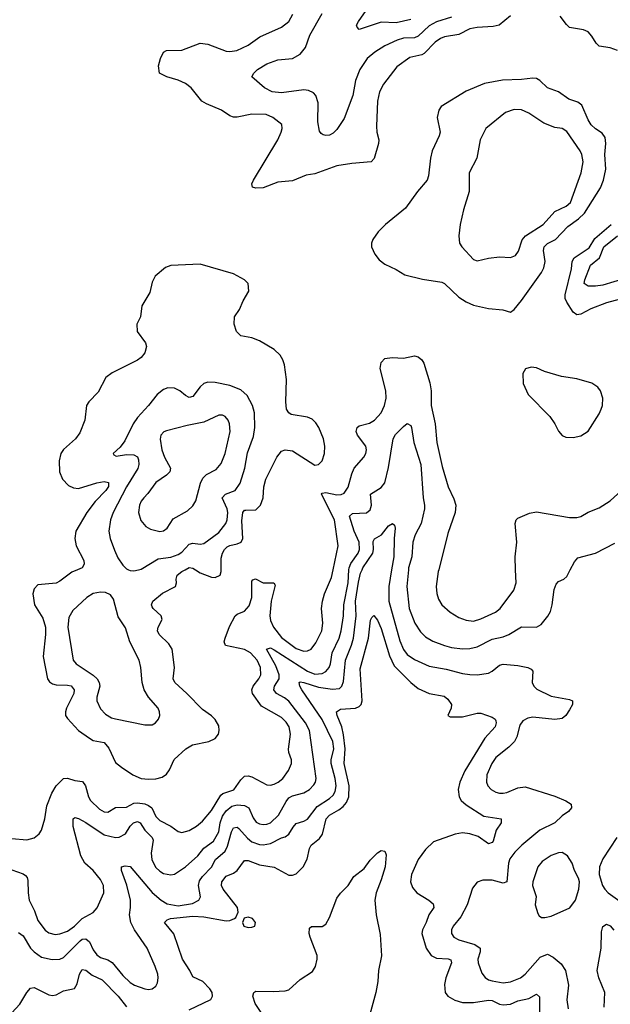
# Model space of a CAD drawing. Header units: inches. Extents: x 1550315 to 1685896, y 510706 to 640504.
# Tile 301 of 452: x 1634012 to 1637210, y 587646 to 592980. Entities that reach past the tile are written whole.
import ezdxf

# ---------------------------------------------------------------- set-up
doc = ezdxf.new("R2010")
doc.units = ezdxf.units.IN
doc.header["$MEASUREMENT"] = 0
doc.layers.add('B6538', color=7, linetype='Continuous')
doc.layers.add('B6539', color=7, linetype='Continuous')

msp = doc.modelspace()

# ---------------------------------------------------------------- linework, layer by layer
at = {"layer": 'B6538', "color": 5}
for points, elevation in [([(1633970, 588545.1), (1634050, 588537.8), (1634090, 588547.7), (1634116.9, 588570), (1634129.8, 588590.2), (1634149, 588651), (1634159, 588721), (1634186.5, 588790), (1634209, 588830), (1634250, 588868.5), (1634270, 588870.9), (1634310, 588859), (1634352.7, 588852.7), (1634369.1, 588829.1), (1634385.1, 588770), (1634396.3, 588750), (1634443.7, 588703.7), (1634468.7, 588688.7), (1634490, 588686.6), (1634530, 588712.1), (1634590, 588714.2), (1634630, 588735), (1634650, 588737.4), (1634690, 588731.5), (1634710, 588723.9), (1634726.9, 588710), (1634750, 588662.9), (1634770, 588641), (1634830.5, 588610.5), (1634870, 588581.3), (1634890, 588577.2), (1634930, 588587.5), (1634968.9, 588611.1), (1635001.5, 588638.5), (1635050, 588695.6), (1635100.7, 588779.3), (1635111.5, 588788.5), (1635171.4, 588808.6), (1635210, 588862.1), (1635230, 588881.1), (1635250, 588883.1), (1635270, 588878.7), (1635350, 588834.3), (1635370, 588833.5), (1635390, 588838.8), (1635412.2, 588850), (1635436.8, 588870), (1635467.6, 588912.4), (1635484.4, 588950), (1635484.7, 588970), (1635469.6, 589009.6), (1635468, 589028), (1635478.3, 589110), (1635471.2, 589150), (1635455.2, 589175.2), (1635430, 589199.9), (1635321.9, 589261.9), (1635272.3, 589330), (1635269.9, 589350), (1635276.9, 589370), (1635307.9, 589410), (1635317.9, 589430), (1635316.9, 589470), (1635298.5, 589510), (1635261.1, 589550), (1635230, 589567.7), (1635127.2, 589590), (1635119.6, 589610), (1635123.9, 589630), (1635147.3, 589692.7), (1635179.5, 589750), (1635190, 589758.9), (1635230, 589776.3), (1635254.7, 589805.3), (1635268.3, 589850), (1635270, 589939.1), (1635274.3, 589945.7), (1635289.7, 589950.2), (1635330, 589930.1), (1635388.9, 589928.9), (1635396.1, 589916.1), (1635373, 589830), (1635365.9, 589750), (1635370, 589725.7), (1635385.8, 589690), (1635430, 589632.4), (1635510, 589573.9), (1635550, 589559.8), (1635570, 589560.2), (1635589.9, 589570.1), (1635616.2, 589603.8), (1635648.5, 589670), (1635654.5, 589710), (1635647, 589790), (1635651.5, 589830), (1635663.2, 589870), (1635701, 589959), (1635709.4, 590000)], 580), ([(1633970, 588374.4), (1634030, 588352.9), (1634043.4, 588343.4), (1634052.5, 588332.5), (1634056.1, 588316.1), (1634057.4, 588250), (1634063.9, 588210), (1634091.9, 588151.9), (1634110, 588100.9), (1634150, 588047.6), (1634170, 588032.6), (1634204.6, 588024.6), (1634230, 588027), (1634270, 588042.5), (1634309.1, 588070), (1634350, 588110.2), (1634410, 588143.1), (1634430.7, 588169.3), (1634466.8, 588250), (1634466, 588290), (1634450, 588322), (1634410, 588370.9), (1634365.6, 588410), (1634343.5, 588450), (1634302, 588610), (1634302, 588650), (1634310, 588658), (1634330, 588653), (1634370, 588631.3), (1634470, 588564.1), (1634530, 588549.4), (1634550, 588550.9), (1634585.6, 588570), (1634610, 588611.3), (1634628.7, 588630), (1634650, 588636.1), (1634663.7, 588630), (1634689, 588589), (1634730.1, 588550), (1634735.3, 588535.3), (1634724.1, 588464.1), (1634728.1, 588430), (1634736.5, 588410), (1634750, 588387.7), (1634770, 588366.9), (1634790, 588355.2), (1634830, 588347.4), (1634850, 588351.6), (1634910, 588391.1), (1634976, 588450), (1635008.9, 588491.1), (1635062, 588530), (1635090, 588579.6), (1635098.3, 588630), (1635110, 588665), (1635130, 588694.4), (1635161.2, 588718.8), (1635190, 588727.1), (1635230, 588722.4), (1635252.4, 588710), (1635276, 588656), (1635292.9, 588632.9), (1635310, 588623), (1635330, 588619.2), (1635350, 588621), (1635370, 588629.5), (1635413.2, 588670), (1635454.8, 588745.2), (1635470, 588764.2), (1635490, 588774.6), (1635550, 588791.3), (1635582, 588810), (1635605.7, 588834.3), (1635613.9, 588850), (1635617.1, 588870), (1635582.3, 589130), (1635560.2, 589170), (1635470, 589287.5), (1635446.4, 589306.4), (1635403.4, 589330), (1635388.1, 589350), (1635391.1, 589370), (1635416.9, 589410), (1635417.6, 589430), (1635399.7, 589479.7), (1635349.2, 589570.8), (1635370, 589576.6), (1635390, 589566.2), (1635570, 589451.2), (1635610, 589434.8), (1635650, 589437.9), (1635670.5, 589449.5), (1635687.3, 589470), (1635695, 589490), (1635705, 589550), (1635742.8, 589630), (1635753.8, 589670), (1635765.4, 589750), (1635767.5, 589810), (1635791.5, 589930), (1635794.9, 590000)], 560), ([(1634005.6, 588034.4), (1634030, 588016.5), (1634071, 587951), (1634090, 587929.4), (1634130, 587901.8), (1634188.5, 587888.5), (1634230, 587891), (1634250, 587899.3), (1634339.6, 587990), (1634350, 587998.6), (1634370, 588001.2), (1634390, 587984.1), (1634410, 587941.1), (1634430, 587914.6), (1634450, 587900.1), (1634490, 587886.1), (1634512.8, 587872.8), (1634570, 587801.8), (1634610, 587764.8), (1634634.4, 587750), (1634690, 587729.1), (1634710, 587726.3), (1634730, 587730.4), (1634750, 587744.9), (1634758.4, 587761.6), (1634762.2, 587790), (1634759.2, 587810), (1634746.4, 587850), (1634701.4, 587950), (1634634.2, 588050), (1634614.4, 588090), (1634606.6, 588130), (1634612.2, 588170), (1634611.2, 588210), (1634592.1, 588292.1), (1634564.2, 588370), (1634562.9, 588390), (1634583.7, 588396.3), (1634610, 588391.7), (1634730, 588251.4), (1634778.3, 588210), (1634810, 588190.6), (1634870, 588180.1), (1634948.7, 588191.3), (1634982.2, 588210), (1634991, 588229), (1634980.9, 588290), (1634985.7, 588314.3), (1635001.5, 588338.5), (1635050, 588388.8), (1635072.4, 588430), (1635123.9, 588476.1), (1635137, 588503), (1635159.4, 588580.6), (1635170, 588602.2), (1635190, 588604.8), (1635198.5, 588598.5), (1635245.2, 588545.2), (1635270, 588526.1), (1635310, 588512.2), (1635329.9, 588510.1), (1635370, 588517), (1635430, 588547.6), (1635450, 588553), (1635470, 588566.9), (1635493.5, 588606.5), (1635510, 588625), (1635550, 588637.4), (1635570, 588648.5), (1635623.3, 588716.7), (1635690, 588760.4), (1635710, 588778.9), (1635720.9, 588799.1), (1635725, 588830), (1635720.7, 588870), (1635699.6, 588950), (1635699.2, 588970), (1635712.9, 589030), (1635707.6, 589070), (1635650, 589189.1), (1635540.2, 589350), (1635529, 589370), (1635525.1, 589390), (1635530, 589393.4), (1635550, 589389.2), (1635630, 589363.3), (1635706.1, 589353.9), (1635743.3, 589356.7), (1635757.4, 589370), (1635765.1, 589394.9), (1635776.9, 589510), (1635809, 589591), (1635819.7, 589630), (1635833.4, 589750), (1635830.8, 589830), (1635846.5, 589933.5), (1635858.5, 589981.5), (1635866.2, 590000)], 540), ([(1634324.6, 590000), (1634293.8, 589986.2), (1634230, 589937.6), (1634210, 589927.9), (1634110, 589917.6), (1634090, 589897.2), (1634083.6, 589870), (1634092.2, 589810), (1634137.2, 589737.2), (1634151.3, 589690), (1634151.3, 589650), (1634138.9, 589530), (1634162.7, 589410), (1634172.8, 589392.8), (1634190, 589381.8), (1634210, 589376.1), (1634270, 589375.1), (1634290, 589370.6), (1634307.4, 589350), (1634304.7, 589330), (1634265.5, 589250), (1634260.2, 589230), (1634260.7, 589210), (1634270, 589193.7), (1634330.3, 589130), (1634390, 589087.6), (1634410, 589075.8), (1634470, 589065), (1634493.9, 589033.9), (1634530, 588956.5), (1634562.4, 588930), (1634624.7, 588890), (1634669.1, 588870), (1634710, 588864.8), (1634750, 588867.2), (1634783.8, 588876.2), (1634807.2, 588892.7), (1634823.5, 588916.5), (1634848, 588972), (1634911.8, 589030), (1634948.3, 589051.7), (1635037, 589070), (1635070, 589085.4), (1635088.5, 589110), (1635092.5, 589130), (1635090, 589155.1), (1635070, 589189.6), (1635050, 589209.6), (1635002.5, 589242.5), (1634917.7, 589330), (1634852.1, 589390), (1634842.7, 589410), (1634849.8, 589470), (1634837.7, 589570), (1634819.6, 589599.6), (1634766.6, 589650), (1634758.7, 589670), (1634761, 589690), (1634783, 589730), (1634778.7, 589750), (1634735.1, 589790), (1634730, 589799.5), (1634725.3, 589810), (1634732.2, 589830), (1634786, 589874), (1634855.1, 589910), (1634861.5, 589930), (1634859.9, 589950), (1634865, 589970), (1634889.8, 589990), (1634907.8, 590000)], 620), ([(1634601.6, 590000), (1634610, 589996.5), (1634630, 589994.3), (1634654.7, 590000)], 640), ([(1634964.5, 590000), (1634990, 589983.3), (1635050, 589960.1), (1635070, 589957.7), (1635096.8, 589970), (1635102.5, 589990), (1635102.6, 590000)], 620), ([(1636026.4, 590000), (1636011.2, 589910), (1636011.7, 589830), (1636070, 589615.6), (1636090, 589568.2), (1636110, 589541.4), (1636150, 589513.6), (1636230, 589477.7), (1636322.1, 589462.1), (1636410, 589438), (1636450, 589432), (1636490, 589430.2), (1636550, 589439.7), (1636570, 589450.2), (1636610, 589482.9), (1636630, 589489.3), (1636710, 589481.6), (1636764.7, 589470), (1636782, 589462), (1636790.4, 589450.4), (1636787.3, 589390), (1636795.8, 589370), (1636813.1, 589353.1), (1636890, 589314.8), (1636990, 589297.2), (1637006, 589290), (1637005.3, 589270), (1636990, 589240.5), (1636970, 589209.7), (1636950, 589194.8), (1636910, 589188.1), (1636790, 589201.4), (1636763.1, 589196.9), (1636737.5, 589182.5), (1636720.9, 589159.1), (1636705.1, 589094.9), (1636692.1, 589070), (1636661.5, 589038.5), (1636590, 588983.5), (1636568, 588950), (1636542, 588890), (1636539.7, 588850), (1636547.3, 588830), (1636566, 588810), (1636590, 588795.8), (1636610, 588789.2), (1636630, 588789.3), (1636650, 588792.9), (1636710, 588819.2), (1636750, 588823.5), (1636910, 588772.9), (1636968.9, 588748.9), (1636998.5, 588730), (1637000.2, 588710), (1636983.6, 588690), (1636950, 588667.1), (1636910.9, 588629.1), (1636829.3, 588590), (1636731, 588509), (1636693.5, 588470), (1636666.3, 588433.7), (1636658.4, 588410), (1636650, 588309.4), (1636630, 588302.3), (1636570, 588318.5), (1636520.9, 588319.1), (1636490, 588308.3), (1636464, 588276), (1636434.7, 588185.3), (1636400.1, 588119.9), (1636359.5, 588070), (1636350.4, 588050), (1636350.3, 588030), (1636363.7, 588010), (1636390, 587994.4), (1636477, 587970), (1636505.4, 587950), (1636506.1, 587930), (1636493.4, 587890), (1636494.5, 587870), (1636515.4, 587815.4), (1636532.1, 587792.1), (1636550, 587779.1), (1636570, 587773.5), (1636630, 587763), (1636670, 587767.3), (1636724, 587790), (1636750, 587809.3), (1636830, 587901.1), (1636870, 587917.6), (1636900.6, 587900.6), (1636945, 587864.9), (1636967, 587830), (1636984, 587750), (1636975.2, 587670), (1636981.7, 587621.7)], 540), ([(1636117.3, 590000), (1636108.8, 589910), (1636121.7, 589790), (1636151.9, 589710), (1636183.2, 589663.2), (1636210, 589636.2), (1636250, 589613.7), (1636312.7, 589590), (1636350, 589579.8), (1636410, 589571.5), (1636450, 589573.4), (1636490, 589581.9), (1636570, 589623.3), (1636630, 589637.6), (1636661.1, 589650), (1636730, 589691.1), (1636810, 589689.1), (1636835.9, 589704.1), (1636871.8, 589748.2), (1636886.1, 589773.9), (1636896.5, 589810), (1636907, 589893), (1636918, 589922), (1636930, 589936.3), (1636959, 589950), (1636975.6, 589964.4), (1636993.8, 590000)], 560), ([(1636281, 590000), (1636278.5, 589990), (1636268.2, 589910), (1636271.3, 589871.3), (1636280.6, 589840.6), (1636298, 589810), (1636343.1, 589770), (1636390, 589741.8), (1636430, 589726.2), (1636470, 589722.3), (1636510, 589733.5), (1636589.6, 589770), (1636613.6, 589790), (1636688.6, 589890), (1636699.8, 589930), (1636697.7, 590000)], 580), ([(1634930, 587616.5), (1635047.5, 587672.5), (1635057, 587690), (1635053.6, 587710), (1635042.4, 587730), (1635004.2, 587770), (1634950, 587794.7), (1634933.2, 587830), (1634894.2, 587890), (1634847.5, 588027.5), (1634796.9, 588090), (1634810, 588103.1), (1634829.2, 588110), (1634950, 588122.9), (1635010, 588120.1), (1635130, 588097.5), (1635150, 588099.8), (1635175.6, 588110), (1635183, 588117), (1635195, 588144.9), (1635192, 588170), (1635114.2, 588270), (1635104.8, 588290), (1635107.5, 588310), (1635130, 588340.7), (1635170, 588356), (1635188.9, 588371.1), (1635230, 588424.4), (1635250, 588425.6), (1635310, 588401.5), (1635390, 588388.4), (1635470, 588345.2), (1635490, 588344.8), (1635510, 588352.9), (1635546.5, 588390), (1635567.9, 588432.1), (1635581.3, 588490), (1635590, 588509), (1635635.6, 588544.4), (1635652, 588568), (1635672.5, 588650), (1635689.7, 588670.3), (1635740.9, 588699.1), (1635763.1, 588716.9), (1635781.1, 588738.9), (1635795, 588770), (1635796.6, 588830), (1635769.9, 588950), (1635775, 589030), (1635766.4, 589106.4), (1635756.7, 589150), (1635730.6, 589210), (1635727.2, 589230), (1635750, 589244.3), (1635830, 589251.1), (1635850, 589258.9), (1635861.5, 589270), (1635866.1, 589290), (1635856.5, 589463.5), (1635901.7, 589630), (1635912.3, 589727.7), (1635918.3, 589741.7), (1635930, 589753), (1635950, 589727), (1635970, 589682.4), (1636013.8, 589533.8), (1636040.3, 589480.3), (1636130, 589388.7), (1636170, 589357), (1636230, 589329.3), (1636310, 589315.2), (1636330, 589299.6), (1636350.3, 589269.7), (1636348.4, 589250), (1636331.3, 589210), (1636343.4, 589203.4), (1636410, 589203.9), (1636490, 589223.5), (1636510, 589223.2), (1636570, 589201.8), (1636586.7, 589190), (1636590, 589182), (1636592.5, 589170), (1636587.5, 589150), (1636531.7, 589088.3), (1636422, 588910), (1636394.8, 588850), (1636386.4, 588810), (1636391.1, 588770), (1636403.5, 588750), (1636430, 588726.2), (1636524.9, 588664.9), (1636619.1, 588650), (1636618.9, 588630), (1636593.2, 588590), (1636575.2, 588530), (1636570, 588522), (1636550, 588515.4), (1636494.5, 588554.5), (1636450, 588569.2), (1636410, 588574.3), (1636370, 588567.1), (1636253.1, 588526.9), (1636210, 588485.3), (1636170, 588429.8), (1636134.7, 588350), (1636127.8, 588310), (1636139.3, 588279.3), (1636162.2, 588250), (1636228.4, 588210), (1636251.3, 588190), (1636255, 588170), (1636227.3, 588130), (1636213.9, 588090), (1636193.4, 588050), (1636190.1, 588030), (1636213, 587950), (1636241.2, 587910), (1636270, 587896.6), (1636332.1, 587892.1), (1636346.1, 587886.1), (1636350.9, 587870), (1636320.1, 587790), (1636312.9, 587752.9), (1636315.6, 587710), (1636330.2, 587690.2), (1636368.4, 587668.4), (1636410, 587656.6), (1636470, 587655.1), (1636550, 587668.8), (1636570, 587666.5), (1636610, 587646.3), (1636630, 587643.4), (1636670, 587647.6), (1636710, 587664.2), (1636770, 587677.9), (1636810, 587700.9), (1636826.8, 587686.8), (1636827.3, 587590)], 520), ([(1637246.7, 588550), (1637170, 588433.3), (1637151.1, 588390), (1637150.2, 588350), (1637168.7, 588290), (1637180.1, 588270), (1637199.3, 588250), (1637330, 588156.8)], 560), ([(1635341, 587570), (1635286.6, 587650), (1635275, 587690), (1635280.8, 587710), (1635290, 587716.8), (1635385.3, 587714.7), (1635450, 587718.3), (1635470, 587724.2), (1635530, 587780.6), (1635597, 587823), (1635613.7, 587850), (1635623.1, 587890), (1635622.5, 587910), (1635584.3, 588010), (1635578.9, 588030), (1635582.2, 588057.8), (1635592.8, 588067.2), (1635650, 588067.6), (1635670, 588080.4), (1635690, 588115.5), (1635730, 588221.3), (1635750, 588248.9), (1635790.7, 588289.3), (1635822.3, 588337.7), (1635877.7, 588382.3), (1635910, 588427.3), (1635950, 588466), (1635970, 588478.8), (1635990, 588476), (1635996.2, 588456.2), (1635990.7, 588390.7), (1635970, 588319.8), (1635942.5, 588250), (1635935.4, 588210), (1635943.3, 588130), (1635963.8, 588023.8), (1635971.4, 587908.6), (1635954.4, 587830), (1635950.7, 587770), (1635939.9, 587710), (1635908.8, 587591.2)], 480), ([(1637178, 587630), (1637180.4, 587710), (1637148.2, 587790), (1637139.7, 587830), (1637160.4, 587950), (1637162.2, 588037.8), (1637170, 588066.8), (1637190, 588079.3), (1637210, 588070.4), (1637230, 588048.4)], 540), ([(1633970, 587599), (1634012.8, 587647.2), (1634050, 587710.2), (1634070, 587732.6), (1634090, 587737.3), (1634170, 587697.1), (1634190, 587693.4), (1634210, 587698), (1634250, 587719.3), (1634308.1, 587731.9), (1634323.3, 587756.7), (1634336.5, 587810), (1634350, 587834.9), (1634370, 587830.2), (1634403.8, 587803.8), (1634458.9, 587778.9), (1634545.3, 587690), (1634590, 587632.1)], 520)]:
    msp.add_lwpolyline(points, dxfattribs=dict(at, elevation=elevation))
for points, elevation in [([(1634450, 589879.4), (1634410, 589872), (1634375.5, 589850), (1634300.6, 589779.4), (1634278.1, 589741.9), (1634272.1, 589690), (1634302.3, 589510), (1634317, 589490), (1634409.6, 589429.6), (1634431.3, 589410), (1634442.6, 589390), (1634446.4, 589370), (1634430.3, 589310.3), (1634430.3, 589290), (1634450, 589246.7), (1634477.4, 589217.4), (1634510, 589198.2), (1634530, 589192.2), (1634690, 589159.7), (1634730, 589160.8), (1634747.3, 589170), (1634763.5, 589190), (1634771.1, 589210), (1634769.7, 589230), (1634761.1, 589250), (1634710, 589309.7), (1634686.3, 589350), (1634674.8, 589390), (1634668.6, 589470), (1634658.7, 589510), (1634609.3, 589609.3), (1634584.9, 589684.9), (1634545.1, 589745.1), (1634520, 589840.1), (1634503.6, 589863.6), (1634476.6, 589876.6)], 640), ([(1636950, 588468.3), (1636930, 588467.4), (1636890, 588452.9), (1636841.2, 588418.8), (1636817.8, 588390), (1636790.2, 588310), (1636789.2, 588290), (1636809.2, 588230), (1636804.4, 588184.4), (1636817.3, 588137.3), (1636824.9, 588124.9), (1636837.1, 588117.1), (1636855.8, 588115.8), (1636890, 588124.1), (1636991.8, 588168.2), (1637021.4, 588210), (1637040.8, 588270), (1637044.2, 588310), (1637038.5, 588330), (1637016, 588370), (1637004.2, 588410), (1636978, 588450)], 560), ([(1635250, 588118.7), (1635227.9, 588112.1), (1635217.8, 588090), (1635226.7, 588070), (1635250, 588061.9), (1635270, 588063.7), (1635284.7, 588070), (1635288.4, 588090), (1635273.1, 588110)], 520)]:
    msp.add_lwpolyline(points, close=True, dxfattribs=dict(at, elevation=elevation))
at = {"layer": 'B6539', "color": 5}
for points, elevation in [([(1636670, 593001.5), (1636608.2, 592950), (1636576.8, 592943.2), (1636490, 592938.2), (1636450, 592931.4), (1636390, 592900.2), (1636313.2, 592886.8), (1636290, 592878.1), (1636261.7, 592858.3), (1636203.3, 592796.7), (1636190, 592789.2), (1636124.3, 592775.7), (1636054.5, 592725.5), (1635981.6, 592630), (1635959.7, 592590), (1635950, 592538), (1635943.4, 592403.4), (1635946, 592370), (1635957.6, 592330), (1635955.9, 592310), (1635932.4, 592227.6), (1635915.8, 592210), (1635810, 592200.9), (1635730, 592187.9), (1635610, 592145.7), (1635563, 592137), (1635490, 592107.5), (1635410, 592099.5), (1635330, 592069.9), (1635290, 592066.6), (1635273.1, 592073.1), (1635269.8, 592090), (1635277.8, 592110), (1635409.8, 592330), (1635428.3, 592370), (1635433.3, 592390), (1635432.2, 592412.3), (1635382, 592450), (1635346.2, 592466.2), (1635270, 592467.7), (1635190, 592452.1), (1635170, 592452), (1635150, 592459.8), (1635105.1, 592490), (1635023.9, 592523.9), (1634998.7, 592538.7), (1634939.8, 592610), (1634910, 592634.4), (1634870, 592652.1), (1634809.3, 592670), (1634769.4, 592690), (1634764.5, 592730), (1634775.1, 592770), (1634790, 592804), (1634806.5, 592813.5), (1634890, 592814.9), (1634990, 592853), (1635030, 592846.7), (1635130, 592810.2), (1635150, 592807.3), (1635187.6, 592812.4), (1635250, 592842.8), (1635312, 592888), (1635430, 592940.2), (1635469.8, 592970), (1635491.1, 593010)], 580), ([(1636350, 592993), (1636270, 592968.1), (1636230, 592946.9), (1636170, 592889.9), (1636150, 592881.1), (1636090, 592879.6), (1636056.5, 592870), (1635990, 592838.8), (1635935.7, 592804.3), (1635893.2, 592770), (1635853.7, 592710), (1635831.3, 592651.3), (1635816.8, 592570), (1635770, 592445.1), (1635730, 592384.5), (1635710, 592364.5), (1635690, 592354), (1635670, 592351.8), (1635655.6, 592355.6), (1635643.8, 592363.8), (1635636.3, 592376.3), (1635626.3, 592426.3), (1635628.1, 592530), (1635615.3, 592570), (1635603, 592583), (1635576.1, 592596.1), (1635550, 592600.2), (1635430, 592584.4), (1635378.4, 592590), (1635337.7, 592610), (1635269.6, 592670), (1635279.7, 592690), (1635300.5, 592710), (1635350, 592741.1), (1635410, 592762.4), (1635490, 592769.5), (1635530, 592792.5), (1635559, 592830), (1635584.1, 592895.9), (1635650, 593013.1)], 560), ([(1636130, 592981.1), (1636050, 592963.5), (1635970, 592967.4), (1635850, 592927.8), (1635838.9, 592938.9), (1635836, 592950), (1635846.2, 592970), (1635888.1, 593030)], 540), ([(1637250, 592812.4), (1637210, 592828.2), (1637150, 592836.4), (1637133.1, 592853.1), (1637111, 592891), (1637090, 592913.8), (1637065.4, 592925.4), (1636990, 592938.4), (1636973.3, 592953.3), (1636938.9, 592998.9)], 580), ([(1637310, 591478.5), (1637190, 591446.9), (1637105.7, 591414.3), (1637050, 591384.1), (1637030, 591381.5), (1637010, 591396.4), (1636974.2, 591450), (1636966.7, 591470), (1636965.7, 591490), (1636999.5, 591630), (1637004.1, 591670), (1637015.2, 591690), (1637095.8, 591744.2), (1637126.1, 591793.9), (1637216, 591870)], 580), ([(1637290, 591577.9), (1637170, 591542.5), (1637130, 591536), (1637090, 591535.7), (1637069.1, 591550), (1637071.9, 591570), (1637103.4, 591650), (1637151.4, 591690), (1637175.6, 591750), (1637250, 591808.6)], 560), ([(1635102.6, 590000), (1635103, 590063), (1635109.9, 590090), (1635121.4, 590110), (1635136.3, 590123.7), (1635150, 590131.7), (1635190, 590140.1), (1635211.1, 590150), (1635220.4, 590170), (1635214.2, 590265.8), (1635220.7, 590310), (1635230, 590322.1), (1635236.5, 590323.5), (1635290, 590324.6), (1635316.1, 590350), (1635330.9, 590390), (1635334.7, 590450), (1635345.4, 590490), (1635404, 590610), (1635430, 590641.8), (1635450, 590650.2), (1635490, 590643.5), (1635610, 590567.3), (1635630, 590571.2), (1635649.8, 590590), (1635662.6, 590630), (1635663.6, 590670), (1635656.4, 590710), (1635631.1, 590771.1), (1635616, 590796), (1635595.1, 590815.1), (1635570, 590827), (1635481.8, 590841.8), (1635469.8, 590849.8), (1635457.4, 590870), (1635454, 590910), (1635457.5, 591030), (1635445.8, 591110), (1635437.3, 591137.3), (1635422.4, 591162.4), (1635390, 591193.1), (1635310, 591241.1), (1635270, 591257.4), (1635210, 591268), (1635185.6, 591290), (1635173.6, 591330), (1635174.5, 591370), (1635202, 591410), (1635222.5, 591457.5), (1635252.7, 591510), (1635249, 591550), (1635228.7, 591570), (1635170, 591603.7), (1634990, 591655.1), (1634830, 591649.3), (1634801.6, 591638.4), (1634746, 591590), (1634730, 591558), (1634717.2, 591502.8), (1634673, 591430), (1634666.4, 591370), (1634646.7, 591330), (1634648.8, 591290), (1634693.6, 591230), (1634697.8, 591210), (1634690, 591174.5), (1634670, 591149.7), (1634650, 591136.4), (1634512.3, 591067.7), (1634477.8, 591042.3), (1634437, 590963), (1634385.7, 590910), (1634374.3, 590890), (1634364.2, 590810), (1634338.2, 590741.8), (1634313.4, 590710), (1634250, 590652.1), (1634235.2, 590630), (1634225.8, 590590), (1634227.6, 590530), (1634243.2, 590490), (1634276.4, 590456.4), (1634303.6, 590443.6), (1634330, 590440.1), (1634430, 590470.6), (1634470, 590477.9), (1634493, 590473), (1634492.1, 590452), (1634477.6, 590430), (1634420.1, 590370), (1634375, 590310), (1634316.6, 590210), (1634310.9, 590170), (1634318.6, 590130), (1634359.7, 590050), (1634361.2, 590030), (1634350, 590011.3), (1634324.6, 590000)], 620), ([(1635709.4, 590000), (1635736, 590130), (1635717.5, 590270), (1635645.7, 590410), (1635650, 590415.2), (1635670, 590418.7), (1635730, 590406.4), (1635752.6, 590407.4), (1635770, 590414.4), (1635790, 590446.7), (1635810, 590519.5), (1635823.6, 590550), (1635875.1, 590610), (1635886.6, 590630), (1635889.7, 590650), (1635886.4, 590670), (1635842, 590730), (1635833.7, 590750), (1635838.9, 590770), (1635850, 590780.2), (1635905.7, 590794.3), (1635934, 590810), (1635968.7, 590850), (1635988, 590890), (1635996.3, 590930), (1635994.9, 590970), (1635963.4, 591090), (1635970, 591123), (1635990, 591144.2), (1636030, 591150.4), (1636090, 591147.1), (1636150, 591159.5), (1636170, 591154), (1636190, 591138), (1636200, 591120), (1636233.5, 591013.5), (1636241.2, 590970), (1636240.9, 590890), (1636261.3, 590790), (1636270.2, 590689.8), (1636300.3, 590560.3), (1636332.4, 590450), (1636363.8, 590383.8), (1636374, 590350), (1636370.3, 590310), (1636330, 590197.2), (1636281, 590000)], 580), ([(1634654.7, 590000), (1634670, 590003.6), (1634761.5, 590058.5), (1634830, 590069), (1634870, 590083.5), (1634890, 590096.3), (1634930, 590138.8), (1634950, 590144.8), (1634990, 590138.8), (1635010, 590143.2), (1635090, 590201.5), (1635127.5, 590250), (1635135.2, 590270), (1635139.6, 590310), (1635136.1, 590330), (1635108, 590390), (1635126, 590410), (1635179.7, 590430), (1635206, 590470), (1635231.3, 590550), (1635246.1, 590633.9), (1635277.5, 590722.5), (1635285.6, 590770), (1635283.2, 590850), (1635273.3, 590890), (1635243.7, 590943.7), (1635210, 590975.6), (1635150, 590997.8), (1635070, 591015.1), (1635030, 591016), (1635010, 591008.3), (1634990, 590991.2), (1634950, 590938.7), (1634930, 590933), (1634910, 590943.5), (1634879.7, 590970), (1634850, 590983.8), (1634814.8, 590985.2), (1634790, 590976.8), (1634756.5, 590950), (1634710, 590889.7), (1634650, 590825.1), (1634627.1, 590790), (1634581.8, 590698.2), (1634556.2, 590663.8), (1634518.8, 590630), (1634522.5, 590622.5), (1634535.3, 590615.3), (1634590, 590624.2), (1634630, 590623.2), (1634650, 590611.6), (1634656.1, 590596.1), (1634657.4, 590570), (1634651, 590549), (1634591.1, 590450), (1634518.4, 590310), (1634503.2, 590270), (1634494.7, 590210), (1634501.6, 590170), (1634526, 590106), (1634544.2, 590064.2), (1634570, 590024.9), (1634590, 590004.9), (1634601.6, 590000)], 640), ([(1635794.9, 590000), (1635795.4, 590010), (1635805.8, 590034.2), (1635845.4, 590090), (1635852.5, 590110), (1635850.9, 590150), (1635824, 590210), (1635798.5, 590290), (1635815, 590305), (1635890, 590308.8), (1635910, 590324.6), (1635916.5, 590350), (1635911.8, 590410), (1635970, 590445.3), (1635990, 590470.2), (1636010, 590554.4), (1636035.2, 590710), (1636047.6, 590732.4), (1636090, 590776), (1636110, 590792.2), (1636130, 590781.6), (1636134.2, 590770), (1636146.8, 590690), (1636183.6, 590570), (1636196.1, 590390), (1636203.6, 590350), (1636203.4, 590330), (1636186.1, 590250), (1636154.4, 590190), (1636141, 590150), (1636135.6, 590070), (1636118.3, 590010), (1636117.3, 590000)], 560), ([(1636697.7, 590000), (1636695.7, 590070), (1636704.5, 590150), (1636694.7, 590250), (1636700.7, 590270), (1636710, 590280.5), (1636772.9, 590307.1), (1636810, 590313.6), (1636990, 590282.7), (1637030, 590283.2), (1637050, 590289.1), (1637090, 590312), (1637150, 590335.8), (1637210, 590373.6), (1637270.9, 590430)], 580), ([(1635866.2, 590000), (1635870.4, 590010), (1635924.1, 590090), (1635928.2, 590110), (1635927.1, 590152.9), (1635933.2, 590166.8), (1635970.5, 590189.5), (1636010, 590237.4), (1636030.4, 590250.4), (1636042, 590242), (1636046, 590226), (1636039.4, 590170), (1636038.3, 590070), (1636026.4, 590000)], 540), ([(1636993.8, 590000), (1637016.3, 590043.7), (1637035.3, 590064.7), (1637130, 590089.2), (1637235.8, 590144.2)], 560), ([(1634907.8, 590000), (1634930, 590012.4), (1634950, 590009.5), (1634964.5, 590000)], 620)]:
    msp.add_lwpolyline(points, dxfattribs=dict(at, elevation=elevation))
for points, elevation in [([(1636790, 592663.9), (1636730, 592656.2), (1636627.3, 592652.7), (1636530, 592634.2), (1636430, 592593.6), (1636294.9, 592510), (1636281.1, 592490), (1636273.5, 592450), (1636288.4, 592370), (1636283.8, 592350), (1636245.5, 592270), (1636236.6, 592230), (1636226.6, 592133.4), (1636218.5, 592110), (1636166, 592050), (1636101.5, 591958.5), (1635993.4, 591870), (1635953.4, 591830), (1635924.9, 591790), (1635916.3, 591770), (1635917.3, 591750), (1635935.5, 591710), (1635958.3, 591678.3), (1635990, 591654.9), (1636050, 591627.2), (1636098.6, 591598.6), (1636194.1, 591574.1), (1636298.4, 591558.4), (1636311.7, 591551.7), (1636390, 591476.3), (1636430, 591451), (1636470, 591433.4), (1636550, 591416), (1636627.6, 591407.6), (1636670, 591394.8), (1636690, 591410.6), (1636730, 591459.5), (1636838.2, 591610), (1636850, 591635.6), (1636857.2, 591670), (1636848.5, 591730), (1636852.2, 591750), (1636870, 591766.8), (1636914.5, 591790), (1636980.5, 591859.5), (1637038.1, 591901.9), (1637070, 591932), (1637157.8, 592070), (1637173.5, 592110), (1637186.1, 592170), (1637180.2, 592250), (1637186, 592310), (1637182, 592342), (1637166.2, 592366.1), (1637130, 592387.9), (1637106.6, 592410), (1637090, 592438.3), (1637057.1, 592517), (1637033.9, 592533.9), (1636986.3, 592550), (1636930, 592588.7), (1636870.6, 592610.6), (1636829.6, 592650), (1636810, 592661)], 620), ([(1636690, 592493.3), (1636642.4, 592477.6), (1636537, 592390), (1636505.3, 592330), (1636487.4, 592230), (1636446.3, 592150), (1636446.5, 592050), (1636415.3, 591950), (1636397.8, 591870), (1636390.3, 591810), (1636394.4, 591770), (1636406, 591750), (1636470, 591680.7), (1636490, 591673.4), (1636550, 591688.8), (1636610, 591694.7), (1636670, 591691.7), (1636697.4, 591702.6), (1636714.1, 591725.9), (1636732.8, 591787.2), (1636751.1, 591808.9), (1636846.4, 591870), (1636910, 591941.5), (1636970.8, 591969.2), (1636994.6, 591990), (1637052.2, 592150), (1637062.6, 592210), (1637057, 592250), (1637048, 592270), (1636974.9, 592374.9), (1636950, 592389.7), (1636910, 592395.3), (1636850, 592418.8), (1636770, 592473.6), (1636730, 592492.4)], 640), ([(1636782.5, 591097.5), (1636750.7, 591089.3), (1636737.3, 591062.7), (1636738, 591010), (1636764.9, 590950), (1636883, 590830), (1636910.3, 590790.3), (1636930.4, 590750.4), (1636950, 590727.7), (1636970, 590718), (1637010, 590716.4), (1637050, 590725.3), (1637090, 590750.8), (1637150, 590844), (1637161.6, 590870), (1637167.6, 590890), (1637169.6, 590930), (1637157.6, 590970), (1637142.9, 590990), (1637110, 591011.3), (1637030, 591034.7), (1636946.5, 591046.5), (1636854.7, 591074.7), (1636810, 591094.5)], 620), ([(1635090, 590837.7), (1635010, 590799), (1634918.4, 590781.6), (1634806.4, 590753.6), (1634792.7, 590747.3), (1634776.9, 590730), (1634773, 590707), (1634781.3, 590650), (1634795.7, 590610), (1634828.7, 590550), (1634825.4, 590530), (1634807.4, 590512.6), (1634750, 590472.9), (1634706.6, 590413.4), (1634684, 590390), (1634670, 590371.3), (1634661.5, 590350), (1634655, 590310), (1634667.8, 590267.8), (1634695.3, 590235.3), (1634720.4, 590220.4), (1634770, 590208.1), (1634790, 590211.6), (1634810, 590226), (1634843.7, 590276.3), (1634920.3, 590319.7), (1634950, 590346), (1634966.2, 590373.8), (1634991.6, 590470), (1635003.1, 590496.9), (1635023.6, 590516.4), (1635076.2, 590543.8), (1635103.5, 590576.5), (1635125.2, 590630), (1635151.1, 590750), (1635148.1, 590790), (1635141.2, 590810), (1635125.6, 590830), (1635110, 590837.4)], 660)]:
    msp.add_lwpolyline(points, close=True, dxfattribs=dict(at, elevation=elevation))

doc.saveas('drawing.dxf')
